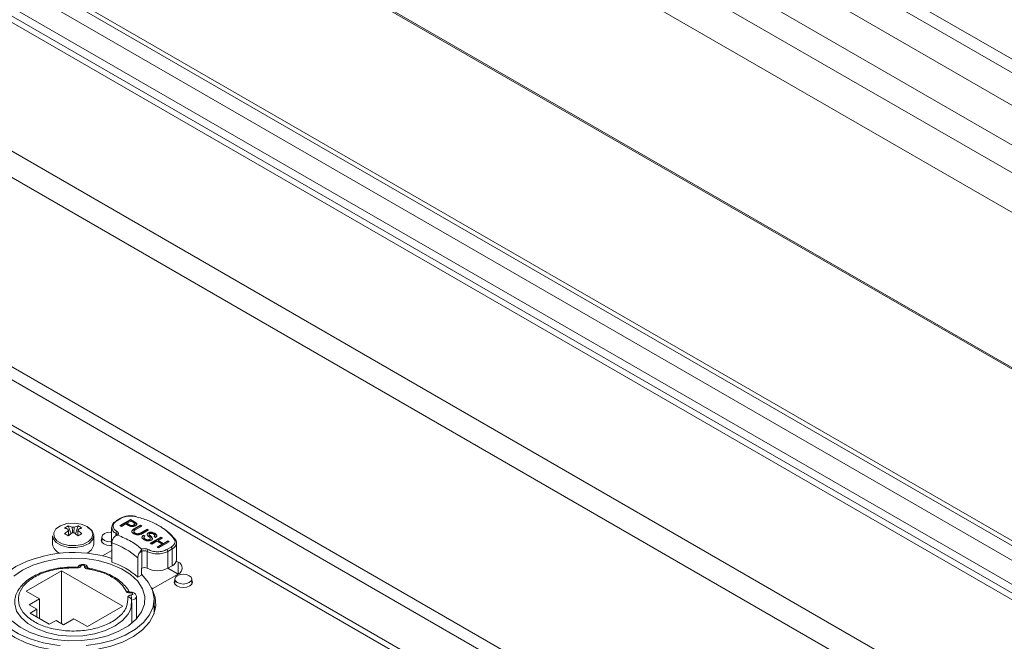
# Model space of a CAD drawing. Header units: millimetres. Extents: x 0 to 1118, y 0 to 864.
# Tile 262 of 372: x 812 to 846, y 281 to 302. Entities that reach past the tile are written whole.
import ezdxf

# ---------------------------------------------------------------- set-up
doc = ezdxf.new("R2010")
doc.units = ezdxf.units.MM

msp = doc.modelspace()

# ---------------------------------------------------------------- linework, layer by layer
at = {"color": 9, "linetype": 'Continuous', "lineweight": 15}
for p, q in [((820.392, 315.349), (938.832, 246.975)), ((938.432, 246.744), (820.045, 315.088)), ((819.406, 314.352), (937.475, 246.192)), ((936.542, 245.378), (818.729, 313.39)), ((818.322, 312.683), (936.134, 244.672)), ((935.896, 243.456), (817.827, 311.616)), ((817.642, 306.444), (935.896, 238.178)), ((811.276, 297.863), (863.069, 267.963)), ((810.786, 297.254), (862.297, 267.517)), ((808.746, 291.997), (856.723, 264.3)), ((808.501, 291.692), (856.337, 264.077)), ((815.621, 284.324), (815.621, 284.409)), ((817.732, 283.434), (817.732, 283.025))]:
    msp.add_line(p, q, dxfattribs=at)
at = {"color": 7, "linetype": 'Continuous', "lineweight": 15}
for p, q in [((930.826, 235.057), (798.827, 311.258)), ((799.077, 311.283), (931.076, 235.082)), ((798.399, 311.011), (930.398, 234.81)), ((930.217, 233.798), (797.41, 310.465)), ((797.085, 310.433), (929.892, 233.765)), ((930.045, 234.197), (798.046, 310.399)), ((817.684, 306.373), (935.896, 238.131)), ((817.684, 306.373), (935.896, 238.13)), ((854.83, 263.207), (807.157, 290.728)), ((855.007, 263.309), (807.171, 290.924)), ((815.775, 284.924), (815.631, 284.84)), ((815.8, 284.921), (815.656, 284.838)), ((815.755, 284.671), (816.118, 284.881)), ((815.773, 284.661), (816.118, 284.86)), ((815.955, 284.727), (815.806, 284.641)), ((816.044, 284.676), (815.955, 284.727)), ((816.128, 284.827), (815.997, 284.752)), ((815.997, 284.752), (816.085, 284.701)), ((815.997, 284.731), (815.997, 284.752)), ((815.997, 284.731), (816.085, 284.681)), ((816.085, 284.681), (816.085, 284.701)), ((816.118, 284.881), (816.252, 284.804)), ((816.118, 284.86), (816.118, 284.881)), ((816.118, 284.86), (816.252, 284.783)), ((816.214, 284.777), (816.128, 284.827)), ((816.252, 284.783), (816.252, 284.804)), ((816.261, 284.708), (816.261, 284.734)), ((816.302, 284.75), (816.302, 284.771)), ((814.004, 284.664), (814.096, 284.397)), ((814.335, 284.664), (814.243, 284.397)), ((815.474, 284.613), (815.474, 284.042)), ((815.806, 284.641), (815.755, 284.671)), ((816.229, 284.474), (816.229, 284.448)), ((816.231, 284.673), (816.231, 284.693)), ((816.245, 284.566), (816.454, 284.687)), ((816.245, 284.546), (816.454, 284.667)), ((816.245, 284.546), (816.245, 284.566)), ((816.269, 284.402), (816.269, 284.423)), ((816.505, 284.658), (816.298, 284.538)), ((816.454, 284.687), (816.505, 284.658)), ((816.454, 284.667), (816.454, 284.687)), ((816.454, 284.667), (816.487, 284.647)), ((816.475, 284.436), (816.682, 284.555)), ((816.475, 284.416), (816.682, 284.535)), ((816.475, 284.416), (816.475, 284.436)), ((816.733, 284.526), (816.524, 284.405)), ((816.682, 284.555), (816.733, 284.526)), ((816.682, 284.535), (816.682, 284.555)), ((816.682, 284.535), (816.715, 284.516)), ((816.717, 284.405), (816.717, 284.425)), ((816.753, 284.351), (816.753, 284.372)), ((816.943, 284.39), (816.943, 284.41)), ((813.47, 284.326), (813.47, 284.041)), ((814.87, 284.041), (814.87, 284.326)), ((815.147, 284.281), (815.147, 284.108)), ((815.474, 284.042), (815.479, 284.001)), ((815.479, 283.43), (815.479, 284.083)), ((815.631, 284.33), (815.6, 284.312)), ((815.682, 284.347), (815.644, 284.332)), ((816.561, 284.351), (816.612, 284.322)), ((816.561, 284.331), (816.561, 284.351)), ((816.561, 284.331), (816.599, 284.309)), ((816.575, 284.275), (816.575, 284.249)), ((816.622, 284.193), (816.622, 284.214)), ((816.768, 284.182), (816.768, 284.202)), ((816.789, 284.074), (817.152, 284.284)), ((816.789, 284.206), (816.789, 284.232)), ((816.84, 284.045), (816.789, 284.074)), ((816.807, 284.064), (817.152, 284.263)), ((817.012, 284.144), (816.84, 284.045)), ((816.847, 284.241), (816.847, 284.261)), ((816.847, 284.241), (816.857, 284.218)), ((816.97, 284.27), (816.919, 284.3)), ((816.945, 284.314), (816.945, 284.34)), ((817.189, 284.042), (817.012, 284.144)), ((817.017, 283.942), (817.189, 284.042)), ((817.203, 284.254), (817.054, 284.168)), ((817.054, 284.168), (817.231, 284.066)), ((817.054, 284.148), (817.054, 284.168)), ((817.054, 284.148), (817.231, 284.046)), ((817.431, 284.123), (817.068, 283.913)), ((817.152, 284.284), (817.203, 284.254)), ((817.152, 284.263), (817.152, 284.284)), ((817.152, 284.263), (817.186, 284.244)), ((817.189, 284.022), (817.189, 284.042)), ((817.231, 284.066), (817.38, 284.152)), ((817.231, 284.046), (817.38, 284.132)), ((817.231, 284.046), (817.231, 284.066)), ((817.38, 284.152), (817.431, 284.123)), ((817.38, 284.132), (817.38, 284.152)), ((817.38, 284.132), (817.414, 284.112)), ((817.679, 283.513), (817.679, 284.084)), ((815.479, 283.828), (815.161, 283.644)), ((816.505, 283.797), (816.424, 283.751)), ((816.482, 283.849), (816.502, 283.873)), ((816.505, 283.226), (816.505, 283.797)), ((816.681, 283.797), (816.681, 283.226)), ((817.068, 283.913), (817.017, 283.942)), ((817.035, 283.932), (817.189, 284.022)), ((817.353, 283.858), (817.498, 283.942)), ((817.533, 283.88), (817.389, 283.797)), ((817.389, 283.226), (817.389, 283.797)), ((817.533, 283.88), (817.533, 283.309)), ((816.363, 283.573), (816.363, 282.919)), ((817.732, 283.434), (817.673, 283.467)), ((813.772, 283.138), (812.57, 282.444)), ((815.858, 281.934), (813.772, 283.138)), ((813.772, 281.342), (813.772, 283.138)), ((814.282, 283.255), (814.17, 283.261)), ((816.487, 283.215), (816.505, 283.226)), ((816.487, 282.991), (816.487, 283.215)), ((817.732, 283.025), (817.387, 283.224)), ((817.389, 283.226), (817.533, 283.309)), ((816.363, 282.919), (816.487, 282.991)), ((816.85, 282.517), (817.732, 283.025)), ((817.622, 282.852), (817.622, 282.68)), ((818.197, 282.68), (818.197, 282.852)), ((812.57, 282.444), (813.029, 282.178)), ((816.835, 282.554), (816.865, 282.525)), ((813.029, 282.178), (812.676, 281.974)), ((813.029, 281.505), (813.029, 282.178)), ((816.157, 281.349), (816.157, 282.061)), ((816.318, 281.498), (816.318, 282.248)), ((816.92, 281.68), (816.92, 282.163)), ((812.676, 281.974), (812.932, 281.826)), ((812.932, 281.826), (812.702, 281.694)), ((812.702, 281.694), (813.356, 281.316)), ((812.932, 281.561), (812.932, 281.826)), ((814.656, 281.24), (815.858, 281.934)), ((813.356, 281.316), (813.586, 281.449)), ((813.586, 281.449), (813.843, 281.301)), ((813.843, 281.301), (814.196, 281.505)), ((814.196, 281.505), (814.656, 281.24))]:
    msp.add_line(p, q, dxfattribs=at)
at = {"color": 7, "linetype": 'Continuous', "lineweight": 15, "flags": 128}
for points in [[(814.642, 284.645), (814.44, 284.726), (814.2, 284.758), (813.957, 284.738), (813.742, 284.669), (813.585, 284.56), (813.507, 284.426), (813.519, 284.284), (813.618, 284.154), (813.792, 284.054), (814.017, 283.997), (814.262, 283.99), (814.495, 284.035), (814.684, 284.126), (814.804, 284.25), (814.837, 284.39), (814.781, 284.528), (814.642, 284.645)], [(813.47, 284.326), (813.488, 284.233), (813.592, 284.098), (813.774, 283.993), (814.009, 283.933), (814.266, 283.926), (814.51, 283.973), (814.708, 284.068), (814.833, 284.198), (814.869, 284.345), (814.81, 284.489), (814.665, 284.612), (814.665, 284.612)], [(815.474, 284.117), (815.434, 284.115), (815.324, 284.128), (815.231, 284.164), (815.169, 284.218), (815.147, 284.281), (815.169, 284.345), (815.231, 284.398), (815.324, 284.434), (815.434, 284.447), (815.474, 284.445)], [(815.147, 284.25), (815.146, 284.248), (815.122, 284.179), (815.146, 284.11), (815.213, 284.052), (815.315, 284.012), (815.434, 283.999), (815.48, 284.001)], [(817.631, 284.219), (817.632, 284.218), (817.634, 284.216)], [(812.088, 281.431), (812.366, 281.217), (812.709, 281.037), (813.105, 280.897), (813.539, 280.804), (813.996, 280.76), (814.459, 280.766), (814.912, 280.823), (815.338, 280.928), (815.722, 281.078), (816.049, 281.267), (816.309, 281.489), (816.491, 281.735), (816.59, 281.996), (816.601, 282.264), (816.524, 282.527), (816.362, 282.778), (816.121, 283.006), (815.809, 283.204), (815.438, 283.365), (815.021, 283.482), (814.574, 283.551), (814.112, 283.57), (813.651, 283.538), (813.21, 283.457), (812.803, 283.328), (812.446, 283.158)], [(813.724, 280.597), (813.618, 280.608), (813.146, 280.69), (812.706, 280.819), (812.314, 280.991), (811.982, 281.201), (811.719, 281.442), (811.536, 281.707), (811.437, 281.985), (811.426, 282.27), (811.503, 282.551), (811.666, 282.82), (811.909, 283.067), (812.225, 283.286)], [(812.446, 283.158), (812.151, 282.952)], [(814.432, 283.299), (814.44, 283.313), (814.457, 283.324), (814.479, 283.33), (814.504, 283.331), (814.528, 283.326), (814.546, 283.315), (814.556, 283.302), (814.555, 283.288)], [(814.664, 283.224), (814.663, 283.224), (814.658, 283.222), (814.652, 283.214), (814.646, 283.203)], [(816.487, 283.018), (816.498, 283.008), (816.722, 282.754), (816.864, 282.482), (816.919, 282.199), (816.886, 281.915), (816.765, 281.639), (816.561, 281.38), (816.281, 281.146), (815.932, 280.945), (815.527, 280.782), (815.078, 280.665), (814.615, 280.597)], [(817.622, 282.821), (817.62, 282.819), (817.597, 282.75), (817.62, 282.681), (817.688, 282.623)], [(818.112, 282.735), (818.019, 282.699), (817.909, 282.686), (817.799, 282.699), (817.706, 282.735), (817.643, 282.789), (817.622, 282.852), (817.643, 282.916), (817.706, 282.97), (817.799, 283.006), (817.909, 283.018), (818.019, 283.006), (818.112, 282.97), (818.175, 282.916), (818.197, 282.852), (818.175, 282.789), (818.112, 282.735)], [(817.688, 282.623), (817.79, 282.584), (817.909, 282.57), (818.029, 282.584), (818.13, 282.623), (818.198, 282.681), (818.222, 282.75), (818.198, 282.819), (818.197, 282.821)], [(811.481, 282.497), (811.467, 282.471), (811.372, 282.188), (811.365, 281.9), (811.446, 281.615), (811.613, 281.344), (811.861, 281.093), (812.181, 280.872), (812.564, 280.687), (812.997, 280.544), (813.468, 280.448), (813.523, 280.44)], [(814.816, 280.44), (814.95, 280.46), (815.415, 280.565), (815.841, 280.715), (816.215, 280.906), (816.524, 281.132), (816.759, 281.386), (816.912, 281.661), (816.979, 281.946), (816.958, 282.234), (816.848, 282.515)], [(816.102, 282.408), (816.103, 282.408), (816.107, 282.405), (816.112, 282.398), (816.117, 282.386)], [(816.117, 282.386), (816.142, 282.386), (816.166, 282.38), (816.183, 282.37), (816.192, 282.356), (816.191, 282.342), (816.18, 282.329), (816.162, 282.319), (816.138, 282.315)], [(816.152, 282.141), (816.137, 281.9), (816.091, 281.767)], [(816.96, 281.816), (816.958, 281.826), (816.92, 281.952)]]:
    msp.add_lwpolyline(points, dxfattribs=at)
at = {"color": 9, "linetype": 'Continuous', "lineweight": 15, "flags": 128}
for points in [[(816.294, 284.977), (816.298, 284.981), (816.302, 284.984), (816.305, 284.985), (816.307, 284.984)], [(816.091, 281.767), (816.035, 281.665), (815.85, 281.449), (815.591, 281.259), (815.268, 281.105), (814.897, 280.993), (814.494, 280.929), (814.076, 280.915), (813.662, 280.952), (813.271, 281.038), (812.92, 281.169), (812.624, 281.34), (812.397, 281.543), (812.248, 281.768), (812.184, 282.007), (812.182, 282.076)], [(816.318, 282.248), (816.312, 282.223), (816.28, 282.183), (816.224, 282.155), (816.152, 282.141)]]:
    msp.add_lwpolyline(points, dxfattribs=at)
at = {"color": 7, "linetype": 'Continuous', "lineweight": 15}
for centre, radius, start, end in [((815.698, 284.613), 0.218, 110.7834, 249.2166), ((816.298, 284.972), 0.0152, 358.1361, 53.6394), ((814.368, 283.882), 0.862, 114.9718, 125.0229), ((813.65, 283.753), 0.865, 65.7869, 75.0164), ((814.882, 283.268), 1.514, 125.4323, 131.7841), ((812.654, 282.135), 2.57, 58.3186, 61.6868), ((814.058, 284.521), 0.0576, 159.822, 200.178), ((813.78, 283.828), 0.865, 65.7869, 75.0164), ((815.013, 283.192), 1.514, 125.4323, 131.7841), ((814.17, 284.329), 0.29, 83.1817, 96.8183), ((814.17, 284.714), 0.29, 263.1817, 276.8183), ((814.559, 283.828), 0.865, 104.9836, 114.2131), ((813.326, 283.192), 1.514, 48.2159, 54.5677), ((813.971, 283.882), 0.862, 54.9771, 65.0282), ((814.689, 283.753), 0.865, 104.9836, 114.2131), ((814.281, 284.521), 0.0576, 339.822, 20.178), ((813.457, 283.268), 1.514, 48.2159, 54.5677), ((815.685, 282.135), 2.57, 118.3132, 121.6814), ((815.698, 284.406), 0.0768, 122.6055, 177.3945), ((816.244, 283.109), 1.769, 37.9347, 61.711), ((813.842, 284.086), 0.375, 186.8465, 251.4859), ((814.482, 284.098), 0.392, 290.0301, 351.6374), ((814.754, 281.805), 2.391, 47.6787, 72.3266), ((814.187, 279.432), 4.324, 72.6145, 116.9877), ((816.427, 283.793), 0.0781, 2.8837, 45.127), ((816.593, 283.626), 0.192, 62.6097, 117.3903), ((816.758, 283.794), 0.0768, 122.6054, 177.3945), ((817.035, 284.479), 0.769, 242.6097, 297.3903), ((817.312, 283.794), 0.0768, 2.6055, 57.3945), ((817.456, 283.877), 0.0768, 2.6055, 57.3945), ((814.754, 281.152), 2.391, 47.6787, 72.3266), ((817.433, 283.535), 0.248, 293.863, 354.8169), ((817.654, 283.23), 0.218, 290.7834, 69.2166), ((814.336, 283.239), 0.0372, 149.1548, 185.7577), ((814.42, 283.174), 0.126, 84.3417, 134.7487), ((816.593, 283.055), 0.192, 62.6097, 117.3903), ((817.035, 283.908), 0.769, 242.6097, 297.3903), ((816.043, 282.129), 0.11, 6.1481, 98.0694), ((815.111, 282.141), 1.041, 359.9921, 9.5994)]:
    msp.add_arc(centre, radius, start, end, dxfattribs=at)
at = {"color": 9, "linetype": 'Continuous', "lineweight": 15}
for centre, radius, start, end in [((815.642, 284.818), 0.0251, 54.3824, 114.3071), ((815.786, 284.901), 0.0252, 54.3838, 114.2914), ((815.598, 284.354), 0.0598, 3.7289, 67.2938), ((815.64, 284.313), 0.0192, 80.1264, 118.8431), ((817.433, 284.107), 0.248, 293.8605, 354.8448), ((817.605, 284.19), 0.0389, 49.4205, 107.5542), ((814.539, 283.142), 0.147, 33.9307, 83.7582), ((815.993, 282.328), 0.112, 48.201, 101.4941)]:
    msp.add_arc(centre, radius, start, end, dxfattribs=at)
at = {"color": 7, "linetype": 'Continuous', "lineweight": 15}
for points, knots in [([(815.656, 284.838), (815.62, 284.812), (815.565, 284.773), (815.531, 284.707), (815.521, 284.654), (815.531, 284.601), (815.565, 284.536), (815.62, 284.496), (815.656, 284.471)], [0, 0, 0, 0, 0.239443, 0.369626, 0.5, 0.630183, 0.760557, 1, 1, 1, 1]), ([(816.307, 284.984), (816.262, 284.993), (816.17, 285.01), (816.025, 285.005), (815.886, 284.978), (815.812, 284.942), (815.775, 284.924)], [0, 0, 0, 0, 0.249486, 0.499318, 0.749491, 1, 1, 1, 1]), ([(816.294, 284.977), (816.253, 284.985), (816.168, 285.001), (816.032, 284.996), (815.902, 284.971), (815.834, 284.938), (815.8, 284.921)], [0, 0, 0, 0, 0.24442, 0.5, 0.75558, 1, 1, 1, 1]), ([(816.085, 284.701), (816.096, 284.695), (816.119, 284.683), (816.162, 284.673), (816.203, 284.679), (816.222, 284.689), (816.231, 284.693)], [0, 0, 0, 0, 0.281401, 0.559753, 0.779356, 1, 1, 1, 1]), ([(816.253, 284.751), (816.246, 284.756), (816.235, 284.765), (816.221, 284.773), (816.214, 284.777)], [0, 0, 0, 0, 0.5595849, 1, 1, 1, 1]), ([(816.231, 284.693), (816.238, 284.698), (816.252, 284.707), (816.261, 284.722), (816.262, 284.738), (816.256, 284.747), (816.253, 284.751)], [0, 0, 0, 0, 0.280261, 0.560078, 0.78015, 1, 1, 1, 1]), ([(816.231, 284.673), (816.238, 284.677), (816.251, 284.686), (816.261, 284.7), (816.261, 284.708), (816.261, 284.711)], [0, 0, 0, 0, 0.411796, 0.82294, 1, 1, 1, 1]), ([(816.252, 284.804), (816.262, 284.798), (816.28, 284.787), (816.295, 284.776), (816.302, 284.771)], [0, 0, 0, 0, 0.5601005, 1, 1, 1, 1]), ([(816.252, 284.783), (816.262, 284.777), (816.28, 284.767), (816.295, 284.755), (816.302, 284.75)], [0, 0, 0, 0, 0.560101, 1, 1, 1, 1]), ([(816.302, 284.771), (816.312, 284.761), (816.332, 284.742), (816.331, 284.711), (816.313, 284.684), (816.294, 284.671), (816.284, 284.664)], [0, 0, 0, 0, 0.280013, 0.55891, 0.779396, 1, 1, 1, 1]), ([(817.594, 284.227), (817.525, 284.307), (817.387, 284.47), (817.08, 284.68), (816.717, 284.857), (816.434, 284.937), (816.294, 284.977)], [0, 0, 0, 0, 0.247677, 0.5, 0.752323, 1, 1, 1, 1]), ([(816.302, 284.75), (816.313, 284.741), (816.33, 284.727), (816.328, 284.71), (816.327, 284.704)], [0, 0, 0, 0, 0.66429, 1, 1, 1, 1]), ([(814.004, 284.541), (814.005, 284.527), (814.01, 284.458), (814.015, 284.389), (814.019, 284.334)], [0, 0, 0, 0, 0.203962, 1, 1, 1, 1]), ([(814.018, 284.332), (814.014, 284.376), (814.01, 284.432), (814.005, 284.489), (814.004, 284.502)], [0, 0, 0, 0, 0.770569, 1, 1, 1, 1]), ([(814.149, 284.426), (814.145, 284.476), (814.141, 284.539), (814.136, 284.603), (814.135, 284.617)], [0, 0, 0, 0, 0.7779235, 1, 1, 1, 1]), ([(814.204, 284.617), (814.203, 284.603), (814.199, 284.539), (814.194, 284.475), (814.19, 284.425)], [0, 0, 0, 0, 0.220713, 1, 1, 1, 1]), ([(814.32, 284.334), (814.324, 284.389), (814.329, 284.458), (814.334, 284.527), (814.335, 284.541)], [0, 0, 0, 0, 0.796038, 1, 1, 1, 1]), ([(814.335, 284.502), (814.334, 284.489), (814.33, 284.432), (814.325, 284.376), (814.322, 284.332)], [0, 0, 0, 0, 0.229431, 1, 1, 1, 1]), ([(815.682, 284.347), (815.69, 284.357), (815.707, 284.377), (815.709, 284.411), (815.693, 284.445), (815.668, 284.462), (815.656, 284.471)], [0, 0, 0, 0, 0.242943, 0.5, 0.757057, 1, 1, 1, 1]), ([(816.284, 284.664), (816.264, 284.655), (816.224, 284.636), (816.125, 284.633), (816.075, 284.66), (816.044, 284.676)], [0, 0, 0, 0, 0.280751, 0.559708, 1, 1, 1, 1]), ([(816.085, 284.681), (816.096, 284.674), (816.119, 284.662), (816.162, 284.652), (816.203, 284.659), (816.222, 284.668), (816.231, 284.673)], [0, 0, 0, 0, 0.281401, 0.559753, 0.779356, 1, 1, 1, 1]), ([(816.226, 284.394), (816.204, 284.408), (816.161, 284.436), (816.15, 284.492), (816.192, 284.534), (816.227, 284.556), (816.245, 284.566)], [0, 0, 0, 0, 0.280729, 0.557904, 0.778403, 1, 1, 1, 1]), ([(816.168, 284.429), (816.162, 284.444), (816.15, 284.474), (816.193, 284.514), (816.227, 284.535), (816.245, 284.546)], [0, 0, 0, 0, 0.334856, 0.666602, 1, 1, 1, 1]), ([(816.524, 284.405), (816.501, 284.392), (816.455, 284.367), (816.365, 284.35), (816.283, 284.364), (816.245, 284.384), (816.226, 284.394)], [0, 0, 0, 0, 0.2816273, 0.5591584, 0.7789826, 1, 1, 1, 1]), ([(816.298, 284.538), (816.283, 284.529), (816.253, 284.512), (816.223, 284.479), (816.235, 284.445), (816.258, 284.43), (816.269, 284.423)], [0, 0, 0, 0, 0.281788, 0.560122, 0.779386, 1, 1, 1, 1]), ([(816.231, 284.451), (816.232, 284.442), (816.235, 284.424), (816.257, 284.41), (816.269, 284.402)], [0, 0, 0, 0, 0.457345, 1, 1, 1, 1]), ([(816.269, 284.423), (816.28, 284.417), (816.302, 284.405), (816.345, 284.394), (816.413, 284.4), (816.449, 284.421), (816.475, 284.436)], [0, 0, 0, 0, 0.187561, 0.374239, 0.559719, 1, 1, 1, 1]), ([(816.269, 284.402), (816.28, 284.397), (816.302, 284.385), (816.345, 284.373), (816.413, 284.38), (816.449, 284.401), (816.475, 284.416)], [0, 0, 0, 0, 0.1875615, 0.3742387, 0.5597192, 1, 1, 1, 1]), ([(816.692, 284.349), (816.689, 284.357), (816.682, 284.371), (816.684, 284.399), (816.705, 284.416), (816.717, 284.425)], [0, 0, 0, 0, 0.281445, 0.562273, 1, 1, 1, 1]), ([(816.685, 284.358), (816.685, 284.363), (816.685, 284.381), (816.704, 284.395), (816.717, 284.405)], [0, 0, 0, 0, 0.308991, 1, 1, 1, 1]), ([(816.717, 284.425), (816.73, 284.431), (816.755, 284.443), (816.802, 284.449), (816.872, 284.444), (816.914, 284.424), (816.943, 284.41)], [0, 0, 0, 0, 0.187029, 0.374124, 0.56114, 1, 1, 1, 1]), ([(816.717, 284.405), (816.73, 284.411), (816.755, 284.422), (816.802, 284.429), (816.872, 284.424), (816.914, 284.404), (816.943, 284.39)], [0, 0, 0, 0, 0.187029, 0.374124, 0.56114, 1, 1, 1, 1]), ([(816.772, 284.398), (816.766, 284.393), (816.755, 284.386), (816.753, 284.376), (816.753, 284.372)], [0, 0, 0, 0, 0.559617, 1, 1, 1, 1]), ([(816.753, 284.372), (816.761, 284.358), (816.773, 284.336), (816.803, 284.309), (816.827, 284.286), (816.84, 284.269), (816.847, 284.261)], [0, 0, 0, 0, 0.338408, 0.558974, 0.779535, 1, 1, 1, 1]), ([(816.903, 284.385), (816.893, 284.39), (816.872, 284.401), (816.836, 284.41), (816.798, 284.409), (816.781, 284.402), (816.772, 284.398)], [0, 0, 0, 0, 0.28129, 0.56082, 0.78068, 1, 1, 1, 1]), ([(816.919, 284.3), (816.928, 284.307), (816.946, 284.322), (816.946, 284.356), (816.919, 284.374), (816.903, 284.385)], [0, 0, 0, 0, 0.281097, 0.560287, 1, 1, 1, 1]), ([(816.943, 284.41), (816.96, 284.399), (816.993, 284.377), (817.017, 284.337), (817.007, 284.298), (816.983, 284.28), (816.97, 284.27)], [0, 0, 0, 0, 0.280797, 0.560151, 0.779877, 1, 1, 1, 1]), ([(816.943, 284.39), (816.959, 284.379), (816.991, 284.357), (817.016, 284.326), (817.011, 284.31), (817.011, 284.309)], [0, 0, 0, 0, 0.479514, 0.956562, 1, 1, 1, 1]), ([(815.479, 284.083), (815.481, 284.104), (815.485, 284.146), (815.509, 284.21), (815.531, 284.246), (815.54, 284.261)], [0, 0, 0, 0, 0.367496, 0.73481, 1, 1, 1, 1]), ([(815.644, 284.332), (815.614, 284.319), (815.574, 284.302), (815.547, 284.269), (815.54, 284.261)], [0, 0, 0, 0, 0.752751, 1, 1, 1, 1]), ([(815.657, 284.358), (815.657, 284.354), (815.655, 284.346), (815.639, 284.335), (815.631, 284.33)], [0, 0, 0, 0, 0.487927, 1, 1, 1, 1]), ([(816.517, 284.232), (816.512, 284.241), (816.5, 284.262), (816.518, 284.299), (816.546, 284.32), (816.561, 284.331)], [0, 0, 0, 0, 0.245349, 0.622398, 1, 1, 1, 1]), ([(816.582, 284.188), (816.562, 284.201), (816.522, 284.226), (816.5, 284.275), (816.517, 284.319), (816.546, 284.34), (816.561, 284.351)], [0, 0, 0, 0, 0.2808135, 0.5595629, 0.7796198, 1, 1, 1, 1]), ([(816.612, 284.322), (816.6, 284.312), (816.577, 284.294), (816.573, 284.261), (816.592, 284.234), (816.612, 284.22), (816.622, 284.214)], [0, 0, 0, 0, 0.280632, 0.558674, 0.779197, 1, 1, 1, 1]), ([(816.579, 284.251), (816.578, 284.247), (816.575, 284.234), (816.593, 284.213), (816.612, 284.2), (816.622, 284.193)], [0, 0, 0, 0, 0.192485, 0.595987, 1, 1, 1, 1]), ([(816.822, 284.174), (816.802, 284.166), (816.76, 284.148), (816.665, 284.15), (816.614, 284.174), (816.582, 284.188)], [0, 0, 0, 0, 0.279942, 0.56008, 1, 1, 1, 1]), ([(816.622, 284.214), (816.634, 284.208), (816.657, 284.196), (816.698, 284.187), (816.739, 284.19), (816.759, 284.198), (816.768, 284.202)], [0, 0, 0, 0, 0.280917, 0.560813, 0.780502, 1, 1, 1, 1]), ([(816.622, 284.193), (816.634, 284.187), (816.657, 284.175), (816.698, 284.167), (816.739, 284.169), (816.759, 284.178), (816.768, 284.182)], [0, 0, 0, 0, 0.280917, 0.560813, 0.780502, 1, 1, 1, 1]), ([(816.779, 284.253), (816.769, 284.264), (816.753, 284.282), (816.728, 284.306), (816.708, 284.327), (816.698, 284.342), (816.692, 284.349)], [0, 0, 0, 0, 0.339939, 0.560025, 0.780082, 1, 1, 1, 1]), ([(816.753, 284.351), (816.761, 284.338), (816.773, 284.316), (816.803, 284.289), (816.827, 284.265), (816.84, 284.249), (816.847, 284.241)], [0, 0, 0, 0, 0.3384083, 0.5589741, 0.7795351, 1, 1, 1, 1]), ([(816.768, 284.202), (816.774, 284.206), (816.785, 284.214), (816.791, 284.233), (816.783, 284.245), (816.779, 284.253)], [0, 0, 0, 0, 0.280089, 0.55997, 1, 1, 1, 1]), ([(816.768, 284.182), (816.774, 284.186), (816.786, 284.194), (816.787, 284.204), (816.788, 284.209)], [0, 0, 0, 0, 0.510236, 1, 1, 1, 1]), ([(816.847, 284.261), (816.852, 284.253), (816.861, 284.236), (816.86, 284.211), (816.846, 284.19), (816.83, 284.179), (816.822, 284.174)], [0, 0, 0, 0, 0.280371, 0.559909, 0.779859, 1, 1, 1, 1]), ([(816.932, 284.293), (816.936, 284.296), (816.945, 284.303), (816.943, 284.312), (816.942, 284.317)], [0, 0, 0, 0, 0.451328, 1, 1, 1, 1]), ([(817.498, 283.942), (817.526, 283.961), (817.583, 284), (817.627, 284.075), (817.635, 284.154), (817.607, 284.203), (817.594, 284.227)], [0, 0, 0, 0, 0.24442, 0.5, 0.75558, 1, 1, 1, 1]), ([(817.679, 284.089), (817.677, 284.112), (817.672, 284.158), (817.644, 284.199), (817.631, 284.219)], [0, 0, 0, 0, 0.50239, 1, 1, 1, 1]), ([(816.424, 283.751), (816.411, 283.729), (816.385, 283.685), (816.366, 283.622), (816.364, 283.586), (816.363, 283.573)], [0, 0, 0, 0, 0.377271, 0.754863, 1, 1, 1, 1]), ([(816.424, 283.751), (816.432, 283.763), (816.454, 283.799), (816.471, 283.829), (816.482, 283.849)], [0, 0, 0, 0, 0.334586, 1, 1, 1, 1]), ([(816.502, 283.873), (816.519, 283.878), (816.554, 283.888), (816.614, 283.889), (816.672, 283.88), (816.702, 283.865), (816.717, 283.858)], [0, 0, 0, 0, 0.242943, 0.5, 0.757057, 1, 1, 1, 1]), ([(816.717, 283.858), (816.761, 283.838), (816.829, 283.806), (816.943, 283.786), (817.035, 283.78), (817.127, 283.786), (817.241, 283.806), (817.309, 283.838), (817.353, 283.858)], [0, 0, 0, 0, 0.239443, 0.369626, 0.5, 0.630183, 0.760557, 1, 1, 1, 1]), ([(813.319, 283.146), (813.253, 283.127), (813.102, 283.082), (812.886, 282.987), (812.674, 282.864), (812.491, 282.718), (812.342, 282.552), (812.237, 282.363), (812.183, 282.201), (812.189, 282.104), (812.19, 282.077)], [0, 0, 0, 0, 0.101874, 0.233586, 0.368859, 0.50695, 0.647762, 0.792373, 0.943769, 1, 1, 1, 1]), ([(816.028, 282.238), (816.025, 282.132), (816.018, 281.913), (815.794, 281.604), (815.429, 281.348), (814.953, 281.17), (814.409, 281.08), (813.833, 281.088), (813.288, 281.197), (812.833, 281.392), (812.496, 281.654), (812.307, 281.969), (812.294, 282.301), (812.45, 282.615), (812.758, 282.89), (813.202, 283.101), (813.737, 283.23), (814.115, 283.234), (814.299, 283.236)], [0, 0, 0, 0, 0.061041, 0.125, 0.188959, 0.25, 0.311041, 0.375, 0.438959, 0.5, 0.561041, 0.625, 0.688959, 0.75, 0.811041, 0.875, 0.938959, 1, 1, 1, 1]), ([(814.17, 283.261), (814.035, 283.257), (813.847, 283.251), (813.579, 283.21), (813.427, 283.18), (813.334, 283.151), (813.319, 283.146)], [0, 0, 0, 0, 0.457377, 0.641366, 0.943445, 1, 1, 1, 1]), ([(814.299, 283.236), (814.315, 283.236), (814.347, 283.237), (814.39, 283.251), (814.422, 283.273), (814.429, 283.291), (814.432, 283.299)], [0, 0, 0, 0, 0.2506791, 0.5001864, 0.7593816, 1, 1, 1, 1]), ([(814.333, 283.263), (814.333, 283.263), (814.333, 283.263), (814.33, 283.261), (814.325, 283.26), (814.316, 283.259), (814.308, 283.259), (814.304, 283.259)], [0, 0, 0, 0, 0.154731, 0.287183, 0.470696, 0.709505, 1, 1, 1, 1]), ([(814.673, 283.236), (814.672, 283.242), (814.668, 283.263), (814.644, 283.295), (814.605, 283.328), (814.552, 283.35), (814.486, 283.358), (814.417, 283.345), (814.36, 283.313), (814.337, 283.281), (814.326, 283.266)], [0, 0, 0, 0, 0.036321, 0.152758, 0.268571, 0.397513, 0.550084, 0.723227, 0.870433, 1, 1, 1, 1]), ([(814.555, 283.288), (814.554, 283.278), (814.55, 283.26), (814.569, 283.234), (814.601, 283.212), (814.631, 283.206), (814.646, 283.203)], [0, 0, 0, 0, 0.250679, 0.500186, 0.759382, 1, 1, 1, 1]), ([(814.646, 283.203), (814.798, 283.172), (815.108, 283.11), (815.501, 282.932), (815.81, 282.705), (815.917, 282.526), (815.97, 282.438)], [0, 0, 0, 0, 0.24561, 0.5, 0.75439, 1, 1, 1, 1]), ([(814.664, 283.224), (814.662, 283.225), (814.658, 283.225), (814.654, 283.226), (814.653, 283.227), (814.653, 283.227), (814.653, 283.227)], [0, 0, 0, 0, 0.312128, 0.611765, 0.902465, 1, 1, 1, 1]), ([(815.856, 282.694), (815.82, 282.73), (815.726, 282.824), (815.528, 282.948), (815.275, 283.069), (815.016, 283.152), (814.806, 283.203), (814.691, 283.219), (814.654, 283.224)], [0, 0, 0, 0, 0.134204, 0.350558, 0.556078, 0.768369, 0.925712, 1, 1, 1, 1]), ([(816.08, 282.387), (816.076, 282.398), (816.049, 282.482), (815.973, 282.587), (815.881, 282.67), (815.856, 282.694)], [0, 0, 0, 0, 0.094918, 0.745481, 1, 1, 1, 1]), ([(815.97, 282.438), (815.976, 282.429), (815.987, 282.412), (816.025, 282.393), (816.07, 282.383), (816.102, 282.385), (816.117, 282.386)], [0, 0, 0, 0, 0.250679, 0.500186, 0.759382, 1, 1, 1, 1]), ([(816.102, 282.408), (816.099, 282.408), (816.092, 282.407), (816.084, 282.407), (816.077, 282.408), (816.073, 282.409), (816.07, 282.41), (816.067, 282.411), (816.066, 282.411), (816.066, 282.411), (816.066, 282.411)], [0, 0, 0, 0, 0.196608, 0.363425, 0.494229, 0.587262, 0.664382, 0.754062, 0.968086, 1, 1, 1, 1]), ([(816.315, 282.248), (816.316, 282.256), (816.318, 282.282), (816.301, 282.322), (816.269, 282.362), (816.225, 282.391), (816.168, 282.41), (816.125, 282.409), (816.102, 282.408)], [0, 0, 0, 0, 0.078405, 0.253913, 0.416064, 0.583646, 0.776032, 1, 1, 1, 1]), ([(816.138, 282.315), (816.122, 282.313), (816.091, 282.309), (816.053, 282.29), (816.029, 282.265), (816.028, 282.247), (816.028, 282.238)], [0, 0, 0, 0, 0.250679, 0.500186, 0.759382, 1, 1, 1, 1])]:
    msp.add_open_spline(points, degree=3, knots=knots, dxfattribs=at)
msp.add_open_spline([(816.502, 283.873), (816.387, 283.965), (816.157, 284.147), (815.84, 284.28), (815.682, 284.347)], degree=3, dxfattribs=at)

doc.saveas('drawing.dxf')
